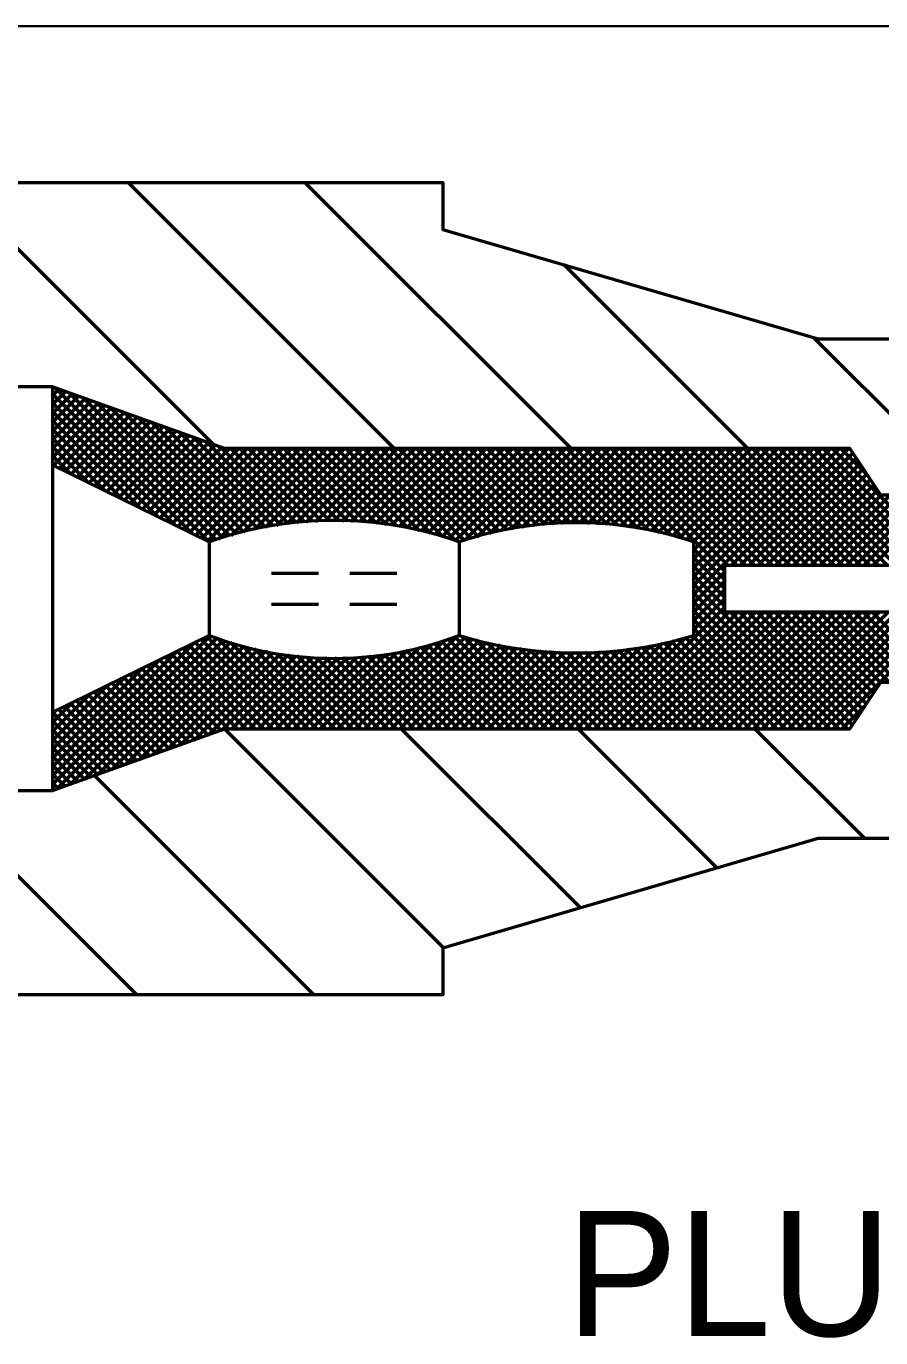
# Model space of a CAD drawing. Extents: x -32 to 824, y -6 to 538.
# Drawn here: x 629.52 to 645.92, y 269.93 to 295.11 of the extents above; entities that cross this region are included whole.
import ezdxf

# ---------------------------------------------------------------- set-up
doc = ezdxf.new("R2010")
doc.units = 0
doc.header["$LTSCALE"] = 1.1
doc.layers.add('1', color=7, linetype='Continuous', lineweight=53)

msp = doc.modelspace()

# ---------------------------------------------------------------- linework, layer by layer
at = {"layer": '1', "lineweight": 35}
msp.add_line((579.92, 295.113), (654.32, 295.113), dxfattribs=at)
at = {"layer": '1'}
for p, q in [((633.106, 287.089), (628.083, 292.113)), ((636.577, 287.013), (631.477, 292.113)), ((639.971, 287.013), (634.871, 292.113)), ((643.365, 287.013), (639.842, 290.535)), ((647.659, 286.113), (644.634, 289.138)), ((630.031, 288.026), (630.149, 288.144)), ((633.035, 285.214), (630.079, 288.169)), ((630.031, 287.856), (630.275, 288.1)), ((630.031, 287.686), (630.4, 288.055)), ((632.706, 285.372), (630.031, 288.048)), ((630.031, 287.517), (630.525, 288.01)), ((630.031, 287.347), (630.65, 287.966)), ((630.031, 287.177), (630.775, 287.921)), ((632.373, 285.536), (630.031, 287.878)), ((630.031, 287.008), (630.9, 287.876)), ((633.166, 285.252), (630.343, 288.075)), ((633.297, 285.291), (630.607, 287.981)), ((633.428, 285.329), (630.87, 287.887)), ((630.031, 286.838), (631.025, 287.832)), ((632.039, 285.7), (630.031, 287.708)), ((630.043, 286.68), (631.15, 287.787)), ((630.157, 286.625), (631.275, 287.743)), ((630.271, 286.569), (631.4, 287.698)), ((630.385, 286.513), (631.525, 287.653)), ((630.499, 286.457), (631.65, 287.609)), ((633.559, 285.368), (631.134, 287.793)), ((633.691, 285.406), (631.398, 287.699)), ((633.828, 285.439), (631.662, 287.604)), ((631.706, 285.864), (630.031, 287.538)), ((631.372, 286.028), (630.031, 287.369)), ((630.612, 286.401), (631.775, 287.564)), ((630.726, 286.345), (631.901, 287.519)), ((630.84, 286.289), (632.026, 287.475)), ((630.954, 286.233), (632.151, 287.43)), ((631.068, 286.177), (632.276, 287.385)), ((633.971, 285.465), (631.926, 287.51)), ((634.115, 285.491), (632.19, 287.416)), ((631.038, 286.192), (630.031, 287.199)), ((631.181, 286.121), (632.401, 287.341)), ((631.295, 286.065), (632.526, 287.296)), ((631.409, 286.01), (632.651, 287.252)), ((631.523, 285.954), (632.776, 287.207)), ((631.637, 285.898), (632.901, 287.162)), ((631.75, 285.842), (633.026, 287.118)), ((634.258, 285.518), (632.454, 287.322)), ((634.402, 285.544), (632.718, 287.228)), ((634.549, 285.566), (632.982, 287.133)), ((630.705, 286.356), (630.031, 287.029)), ((630.371, 286.519), (630.031, 286.86)), ((631.864, 285.786), (633.151, 287.073)), ((631.978, 285.73), (633.276, 287.028)), ((632.092, 285.674), (633.43, 287.013)), ((632.206, 285.618), (633.6, 287.013)), ((632.319, 285.562), (633.77, 287.013)), ((632.433, 285.506), (633.939, 287.013)), ((632.547, 285.451), (634.109, 287.013)), ((632.661, 285.395), (634.279, 287.013)), ((632.775, 285.339), (634.449, 287.013)), ((632.888, 285.283), (634.618, 287.013)), ((633.002, 285.227), (634.788, 287.013)), ((633.21, 285.265), (634.958, 287.013)), ((634.707, 285.578), (633.246, 287.039)), ((634.865, 285.59), (633.442, 287.013)), ((633.451, 285.336), (635.127, 287.013)), ((635.022, 285.602), (633.611, 287.013)), ((633.691, 285.406), (635.297, 287.013)), ((635.18, 285.614), (633.781, 287.013)), ((633.908, 285.453), (635.467, 287.013)), ((635.346, 285.618), (633.951, 287.013)), ((634.115, 285.491), (635.637, 287.013)), ((635.521, 285.613), (634.121, 287.013)), ((635.696, 285.608), (634.29, 287.013)), ((634.323, 285.529), (635.806, 287.013)), ((635.87, 285.603), (634.46, 287.013)), ((634.527, 285.564), (635.976, 287.013)), ((636.048, 285.594), (634.63, 287.013)), ((634.711, 285.578), (636.146, 287.013)), ((636.244, 285.568), (634.799, 287.013)), ((634.895, 285.592), (636.315, 287.013)), ((636.44, 285.542), (634.969, 287.013)), ((635.079, 285.606), (636.485, 287.013)), ((636.636, 285.515), (635.139, 287.013)), ((635.262, 285.62), (636.655, 287.013)), ((636.842, 285.48), (635.309, 287.013)), ((635.427, 285.615), (636.824, 287.013)), ((637.066, 285.425), (635.478, 287.013)), ((635.592, 285.611), (636.994, 287.013)), ((637.29, 285.371), (635.648, 287.013)), ((635.757, 285.606), (637.164, 287.013)), ((637.515, 285.315), (635.818, 287.013)), ((635.922, 285.601), (637.334, 287.013)), ((637.766, 285.234), (635.987, 287.013)), ((636.08, 285.59), (637.503, 287.013)), ((637.93, 285.24), (636.157, 287.013)), ((636.23, 285.57), (637.673, 287.013)), ((638.062, 285.277), (636.327, 287.013)), ((636.38, 285.55), (637.843, 287.013)), ((638.195, 285.314), (636.497, 287.013)), ((636.529, 285.53), (638.012, 287.013)), ((638.328, 285.351), (636.666, 287.013)), ((636.679, 285.51), (638.182, 287.013)), ((636.823, 285.484), (638.352, 287.013)), ((638.461, 285.388), (636.836, 287.013)), ((636.96, 285.451), (638.522, 287.013)), ((638.598, 285.42), (637.006, 287.013)), ((637.096, 285.418), (638.691, 287.013)), ((638.743, 285.445), (637.175, 287.013)), ((637.233, 285.385), (638.861, 287.013)), ((638.889, 285.469), (637.345, 287.013)), ((637.37, 285.352), (639.031, 287.013)), ((637.506, 285.318), (639.2, 287.013)), ((639.034, 285.494), (637.515, 287.013)), ((637.634, 285.277), (639.37, 287.013)), ((639.179, 285.518), (637.684, 287.013)), ((637.762, 285.235), (639.54, 287.013)), ((639.33, 285.537), (637.854, 287.013)), ((637.94, 285.243), (639.709, 287.013)), ((639.489, 285.547), (638.024, 287.013)), ((638.175, 285.308), (639.879, 287.013)), ((639.649, 285.557), (638.194, 287.013)), ((639.809, 285.567), (638.363, 287.013)), ((638.41, 285.374), (640.049, 287.013)), ((639.969, 285.577), (638.533, 287.013)), ((638.632, 285.426), (640.219, 287.013)), ((640.141, 285.574), (638.703, 287.013)), ((638.836, 285.46), (640.388, 287.013)), ((640.318, 285.567), (638.872, 287.013)), ((639.04, 285.495), (640.558, 287.013)), ((640.496, 285.559), (639.042, 287.013)), ((640.673, 285.552), (639.212, 287.013)), ((639.244, 285.529), (640.728, 287.013)), ((640.862, 285.532), (639.382, 287.013)), ((639.428, 285.543), (640.897, 287.013)), ((641.062, 285.502), (639.551, 287.013)), ((639.609, 285.555), (641.067, 287.013)), ((641.261, 285.473), (639.721, 287.013)), ((639.79, 285.566), (641.237, 287.013)), ((641.46, 285.443), (639.891, 287.013)), ((639.971, 285.577), (641.407, 287.013)), ((641.685, 285.388), (640.06, 287.013)), ((640.138, 285.575), (641.576, 287.013)), ((641.914, 285.329), (640.23, 287.013)), ((640.301, 285.567), (641.746, 287.013)), ((642.143, 285.27), (640.4, 287.013)), ((640.463, 285.56), (641.916, 287.013)), ((642.931, 284.651), (640.569, 287.013)), ((640.626, 285.554), (642.085, 287.013)), ((642.989, 284.763), (640.739, 287.013)), ((640.786, 285.543), (642.255, 287.013)), ((643.159, 284.763), (640.909, 287.013)), ((640.933, 285.521), (642.425, 287.013)), ((643.329, 284.763), (641.079, 287.013)), ((641.081, 285.499), (642.594, 287.013)), ((641.229, 285.477), (642.764, 287.013)), ((643.498, 284.763), (641.248, 287.013)), ((641.377, 285.456), (642.934, 287.013)), ((643.668, 284.763), (641.418, 287.013)), ((641.521, 285.43), (643.104, 287.013)), ((643.838, 284.763), (641.588, 287.013)), ((641.656, 285.395), (643.273, 287.013)), ((644.007, 284.763), (641.757, 287.013)), ((641.791, 285.361), (643.443, 287.013)), ((641.926, 285.326), (643.613, 287.013)), ((644.177, 284.763), (641.927, 287.013)), ((642.061, 285.291), (643.782, 287.013)), ((644.347, 284.763), (642.097, 287.013)), ((642.196, 285.256), (643.952, 287.013)), ((644.517, 284.763), (642.267, 287.013)), ((642.324, 285.215), (644.122, 287.013)), ((642.331, 285.052), (644.292, 287.013)), ((642.331, 284.883), (644.461, 287.013)), ((642.331, 284.713), (644.631, 287.013)), ((642.331, 284.543), (644.801, 287.013)), ((642.331, 284.374), (644.97, 287.013)), ((642.331, 284.204), (645.14, 287.013)), ((644.686, 284.763), (642.436, 287.013)), ((644.856, 284.763), (642.606, 287.013)), ((645.026, 284.763), (642.776, 287.013)), ((645.195, 284.763), (642.945, 287.013)), ((643.06, 284.763), (645.31, 287.013)), ((645.365, 284.763), (643.115, 287.013)), ((643.229, 284.763), (645.384, 286.917)), ((645.535, 284.763), (643.285, 287.013)), ((645.704, 284.763), (643.454, 287.013)), ((645.874, 284.763), (643.624, 287.013)), ((646.044, 284.763), (643.794, 287.013)), ((646.214, 284.763), (643.964, 287.013)), ((646.383, 284.763), (644.133, 287.013)), ((646.553, 284.763), (644.303, 287.013)), ((646.723, 284.763), (644.473, 287.013)), ((646.892, 284.763), (644.642, 287.013)), ((647.062, 284.763), (644.812, 287.013)), ((647.232, 284.763), (644.982, 287.013)), ((645.657, 286.507), (645.152, 287.013)), ((630.038, 286.683), (630.031, 286.69)), ((630.031, 286.687), (633.031, 285.213)), ((643.399, 284.763), (645.452, 286.815)), ((643.569, 284.763), (645.519, 286.713)), ((643.739, 284.763), (645.587, 286.612)), ((643.908, 284.763), (645.655, 286.51)), ((644.078, 284.763), (645.723, 286.408)), ((644.248, 284.763), (645.791, 286.306)), ((644.417, 284.763), (645.859, 286.204)), ((644.587, 284.763), (645.937, 286.113)), ((644.757, 284.763), (646.107, 286.113)), ((644.927, 284.763), (646.277, 286.113)), ((645.096, 284.763), (646.446, 286.113)), ((645.266, 284.763), (646.616, 286.113)), ((645.436, 284.763), (646.786, 286.113)), ((645.605, 284.763), (646.955, 286.113)), ((645.775, 284.763), (647.125, 286.113)), ((633.031, 285.213), (633.031, 283.413)), ((637.831, 285.213), (637.831, 283.413)), ((642.331, 285.213), (642.331, 283.413)), ((642.931, 284.481), (642.331, 285.081)), ((642.931, 284.312), (642.331, 284.912)), ((634.231, 284.613), (635.131, 284.613)), ((635.731, 284.613), (636.631, 284.613)), ((642.931, 284.142), (642.331, 284.742)), ((642.331, 284.034), (642.931, 284.634)), ((642.931, 283.972), (642.331, 284.572)), ((642.331, 283.864), (642.931, 284.464)), ((645.121, 281.613), (642.331, 284.403)), ((642.331, 283.695), (642.931, 284.295)), ((644.951, 281.613), (642.331, 284.233)), ((642.331, 283.525), (642.931, 284.125)), ((634.231, 284.013), (635.131, 284.013)), ((635.731, 284.013), (636.631, 284.013)), ((640.589, 281.613), (642.931, 283.955)), ((640.758, 281.613), (643.008, 283.863)), ((640.928, 281.613), (643.178, 283.863)), ((641.098, 281.613), (643.348, 283.863)), ((641.267, 281.613), (643.517, 283.863)), ((641.437, 281.613), (643.687, 283.863)), ((641.607, 281.613), (643.857, 283.863)), ((641.777, 281.613), (644.027, 283.863)), ((641.946, 281.613), (644.196, 283.863)), ((642.116, 281.613), (644.366, 283.863)), ((642.286, 281.613), (644.536, 283.863)), ((644.782, 281.613), (642.331, 284.063)), ((644.612, 281.613), (642.331, 283.893)), ((642.455, 281.613), (644.705, 283.863)), ((642.625, 281.613), (644.875, 283.863)), ((642.795, 281.613), (645.045, 283.863)), ((642.964, 281.613), (645.214, 283.863)), ((645.291, 281.613), (643.041, 283.863)), ((643.134, 281.613), (645.384, 283.863)), ((645.376, 281.697), (643.21, 283.863)), ((643.304, 281.613), (645.554, 283.863)), ((645.444, 281.799), (643.38, 283.863)), ((643.474, 281.613), (645.724, 283.863)), ((645.512, 281.901), (643.55, 283.863)), ((643.643, 281.613), (645.893, 283.863)), ((645.58, 282.002), (643.719, 283.863)), ((643.813, 281.613), (646.063, 283.863)), ((645.648, 282.104), (643.889, 283.863)), ((643.983, 281.613), (646.233, 283.863)), ((645.716, 282.206), (644.059, 283.863)), ((644.152, 281.613), (646.402, 283.863)), ((645.783, 282.308), (644.229, 283.863)), ((644.322, 281.613), (646.572, 283.863)), ((645.851, 282.41), (644.398, 283.863)), ((644.492, 281.613), (646.742, 283.863)), ((645.919, 282.512), (644.568, 283.863)), ((644.662, 281.613), (646.912, 283.863)), ((646.088, 282.513), (644.738, 283.863)), ((644.831, 281.613), (647.081, 283.863)), ((646.257, 282.513), (644.907, 283.863)), ((645.001, 281.613), (647.251, 283.863)), ((646.427, 282.513), (645.077, 283.863)), ((646.597, 282.513), (645.247, 283.863)), ((646.767, 282.513), (645.417, 283.863)), ((646.936, 282.513), (645.586, 283.863)), ((647.106, 282.513), (645.756, 283.863)), ((644.442, 281.613), (642.331, 283.724)), ((630.109, 280.467), (633.049, 283.407)), ((630.373, 280.561), (633.177, 283.365)), ((630.636, 280.655), (633.305, 283.324)), ((634.599, 281.613), (632.876, 283.336)), ((634.769, 281.613), (632.989, 283.392)), ((634.939, 281.613), (633.19, 283.361)), ((635.837, 281.613), (637.546, 283.322)), ((636.007, 281.613), (637.795, 283.401)), ((636.176, 281.613), (637.946, 283.382)), ((636.346, 281.613), (638.079, 283.346)), ((639.351, 281.613), (637.619, 283.345)), ((639.521, 281.613), (637.747, 283.386)), ((639.69, 281.613), (637.912, 283.391)), ((639.86, 281.613), (638.144, 283.329)), ((640.419, 281.613), (642.182, 283.376)), ((643.763, 281.613), (642.036, 283.34)), ((643.933, 281.613), (642.172, 283.373)), ((644.103, 281.613), (642.308, 283.407)), ((644.272, 281.613), (642.331, 283.554)), ((630.031, 280.559), (632.744, 283.272)), ((630.031, 280.728), (632.41, 283.108)), ((630.9, 280.749), (633.433, 283.282)), ((631.164, 280.843), (633.561, 283.24)), ((631.428, 280.938), (633.694, 283.203)), ((631.692, 281.032), (633.833, 283.173)), ((631.956, 281.126), (633.972, 283.142)), ((632.22, 281.22), (634.112, 283.112)), ((633.92, 281.613), (632.42, 283.113)), ((632.484, 281.314), (634.251, 283.082)), ((634.09, 281.613), (632.534, 283.169)), ((634.26, 281.613), (632.648, 283.225)), ((634.43, 281.613), (632.762, 283.28)), ((635.108, 281.613), (633.442, 283.279)), ((635.278, 281.613), (633.686, 283.204)), ((635.448, 281.613), (633.903, 283.157)), ((635.617, 281.613), (634.12, 283.11)), ((635.158, 281.613), (636.634, 283.089)), ((635.328, 281.613), (636.848, 283.133)), ((635.497, 281.613), (637.062, 283.177)), ((635.667, 281.613), (637.296, 283.242)), ((636.516, 281.613), (638.213, 283.31)), ((637.993, 281.613), (636.537, 283.069)), ((638.163, 281.613), (636.678, 283.098)), ((636.685, 281.613), (638.349, 283.276)), ((638.333, 281.613), (636.819, 283.127)), ((636.855, 281.613), (638.493, 283.25)), ((638.502, 281.613), (636.959, 283.156)), ((637.025, 281.613), (638.637, 283.225)), ((638.672, 281.613), (637.1, 283.185)), ((637.194, 281.613), (638.781, 283.199)), ((638.842, 281.613), (637.233, 283.222)), ((639.012, 281.613), (637.361, 283.263)), ((637.364, 281.613), (638.925, 283.173)), ((639.181, 281.613), (637.49, 283.304)), ((637.534, 281.613), (639.069, 283.148)), ((637.704, 281.613), (639.222, 283.131)), ((637.873, 281.613), (639.38, 283.12)), ((638.043, 281.613), (639.539, 283.108)), ((638.213, 281.613), (639.697, 283.097)), ((640.03, 281.613), (638.37, 283.272)), ((638.382, 281.613), (639.855, 283.086)), ((638.552, 281.613), (640.023, 283.083)), ((640.199, 281.613), (638.577, 283.236)), ((638.722, 281.613), (640.198, 283.089)), ((640.369, 281.613), (638.783, 283.199)), ((638.892, 281.613), (640.374, 283.095)), ((640.539, 281.613), (638.99, 283.162)), ((639.061, 281.613), (640.549, 283.101)), ((640.709, 281.613), (639.188, 283.134)), ((639.231, 281.613), (640.725, 283.106)), ((640.878, 281.613), (639.371, 283.12)), ((639.401, 281.613), (640.919, 283.132)), ((641.048, 281.613), (639.553, 283.107)), ((639.57, 281.613), (641.116, 283.159)), ((641.218, 281.613), (639.736, 283.094)), ((639.74, 281.613), (641.313, 283.186)), ((639.91, 281.613), (641.51, 283.213)), ((641.387, 281.613), (639.919, 283.081)), ((640.079, 281.613), (641.731, 283.264)), ((641.557, 281.613), (640.085, 283.085)), ((640.249, 281.613), (641.957, 283.32)), ((641.727, 281.613), (640.249, 283.091)), ((641.897, 281.613), (640.413, 283.096)), ((642.066, 281.613), (640.577, 283.101)), ((642.236, 281.613), (640.742, 283.107)), ((642.406, 281.613), (640.891, 283.128)), ((642.575, 281.613), (641.04, 283.148)), ((642.745, 281.613), (641.189, 283.169)), ((642.915, 281.613), (641.338, 283.19)), ((643.084, 281.613), (641.487, 283.21)), ((643.254, 281.613), (641.628, 283.239)), ((643.424, 281.613), (641.764, 283.273)), ((643.594, 281.613), (641.9, 283.306)), ((630.031, 280.898), (632.077, 282.944)), ((633.137, 281.547), (631.851, 282.833)), ((633.262, 281.592), (631.965, 282.889)), ((633.411, 281.613), (632.079, 282.945)), ((633.581, 281.613), (632.193, 283.001)), ((633.751, 281.613), (632.307, 283.057)), ((632.748, 281.408), (634.396, 283.056)), ((633.011, 281.503), (634.548, 283.04)), ((633.275, 281.597), (634.701, 283.023)), ((633.461, 281.613), (634.854, 283.006)), ((633.631, 281.613), (635.007, 282.989)), ((633.8, 281.613), (635.172, 282.985)), ((633.97, 281.613), (635.341, 282.984)), ((634.14, 281.613), (635.51, 282.983)), ((634.309, 281.613), (635.679, 282.982)), ((635.787, 281.613), (634.337, 283.063)), ((634.479, 281.613), (635.859, 282.992)), ((635.957, 281.613), (634.528, 283.042)), ((634.649, 281.613), (636.047, 283.011)), ((636.127, 281.613), (634.718, 283.021)), ((634.819, 281.613), (636.236, 283.03)), ((636.296, 281.613), (634.909, 283)), ((634.988, 281.613), (636.425, 283.049)), ((636.466, 281.613), (635.094, 282.985)), ((636.636, 281.613), (635.264, 282.984)), ((636.805, 281.613), (635.435, 282.983)), ((636.975, 281.613), (635.605, 282.982)), ((637.145, 281.613), (635.774, 282.984)), ((637.314, 281.613), (635.928, 282.999)), ((637.484, 281.613), (636.082, 283.015)), ((637.654, 281.613), (636.236, 283.03)), ((637.824, 281.613), (636.391, 283.046)), ((630.031, 281.068), (631.743, 282.78)), ((630.031, 281.238), (631.41, 282.616)), ((632.637, 281.369), (631.396, 282.61)), ((632.762, 281.413), (631.51, 282.665)), ((632.887, 281.458), (631.624, 282.721)), ((633.012, 281.503), (631.738, 282.777)), ((630.031, 281.407), (631.076, 282.452)), ((632.012, 281.146), (630.827, 282.33)), ((632.137, 281.19), (630.941, 282.386)), ((632.262, 281.235), (631.055, 282.442)), ((632.387, 281.28), (631.169, 282.498)), ((632.512, 281.324), (631.282, 282.554)), ((630.031, 281.577), (630.743, 282.288)), ((630.031, 281.747), (630.409, 282.125)), ((631.511, 280.967), (630.372, 282.106)), ((631.636, 281.012), (630.486, 282.162)), ((631.761, 281.056), (630.6, 282.218)), ((631.886, 281.101), (630.713, 282.274)), ((630.031, 281.916), (630.075, 281.961)), ((631.136, 280.833), (630.031, 281.938)), ((631.261, 280.878), (630.144, 281.995)), ((631.386, 280.923), (630.258, 282.05)), ((645.171, 281.613), (645.619, 282.061)), ((631.011, 280.789), (630.031, 281.768)), ((630.886, 280.744), (630.031, 281.599)), ((637.529, 277.416), (633.332, 281.613)), ((640.157, 278.182), (636.726, 281.613)), ((642.785, 278.948), (640.12, 281.613)), ((645.615, 279.513), (643.514, 281.613)), ((630.761, 280.699), (630.031, 281.429)), ((630.636, 280.655), (630.031, 281.259)), ((630.511, 280.61), (630.031, 281.09)), ((630.386, 280.565), (630.031, 280.92)), ((630.26, 280.521), (630.031, 280.75)), ((630.135, 280.476), (630.031, 280.581)), ((635.038, 276.513), (630.828, 280.723)), ((631.644, 276.513), (627.718, 280.439))]:
    msp.add_line(p, q, dxfattribs=at)
for points in [[(612.32, 288.187), (612.32, 290.15), (620.72, 290.15), (620.72, 292.113), (637.52, 292.113), (637.52, 291.213), (644.72, 289.113), (654.32, 289.113), (654.32, 286.113)], [(630.031, 288.187), (625.231, 288.187), (625.231, 289.087), (624.031, 289.087), (624.031, 288.487), (623.431, 288.487), (623.431, 288.187)], [(633.031, 283.413), (630.031, 281.939), (630.031, 286.687)], [(654.32, 282.513), (654.32, 279.513), (644.72, 279.513), (637.52, 277.413), (637.52, 276.513), (620.72, 276.513), (620.72, 278.476), (612.32, 278.476)], [(623.431, 280.439), (623.431, 280.139), (624.031, 280.139), (624.031, 279.539), (625.231, 279.539), (625.231, 280.439), (630.031, 280.439)]]:
    msp.add_lwpolyline(points, dxfattribs=at)
for points in [[(630.031, 286.687), (630.031, 288.187), (633.32, 287.013), (645.32, 287.013), (645.92, 286.113), (654.32, 286.113), (666.32, 286.113), (666.32, 282.513), (654.32, 282.513), (645.92, 282.513), (645.32, 281.613), (633.32, 281.613), (630.031, 280.439), (630.031, 281.939)], [(642.931, 283.863), (642.931, 284.763), (665.72, 284.763), (665.72, 283.863)]]:
    msp.add_lwpolyline(points, close=True, dxfattribs=at)
for centre, radius, start, end in [((635.431, 278.382), 7.24, 70.6416, 109.3584), ((640.081, 278.507), 7.073, 71.4512, 108.5488), ((635.431, 289.759), 6.785, 249.2843, 290.7157), ((640.081, 290.823), 7.744, 253.1102, 286.8898)]:
    msp.add_arc(centre, radius, start, end, dxfattribs=at)

# ---------------------------------------------------------------- texts
msp.add_text('PLUG', height=2.4, dxfattribs=at).set_placement((639.885, 269.963))

doc.saveas('drawing.dxf')
